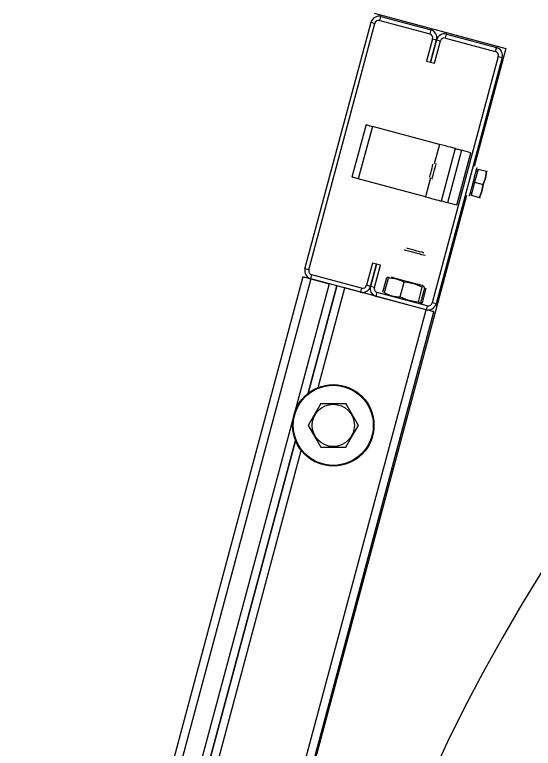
# Model space of a CAD drawing. Extents: x -264222 to -263592, y -1242345 to -1242048.
# Drawn here: x -263852.9957 to -263852.8143, y -1242087.2394 to -1242086.9826 of the extents above; entities that cross this region are included whole.
import ezdxf

# ---------------------------------------------------------------- set-up
doc = ezdxf.new("R2010")
doc.units = 0
doc.layers.add('KFA_2D_SITUACIA_DSP', color=7, linetype='Continuous')

msp = doc.modelspace()

# ---------------------------------------------------------------- linework, layer by layer
at = {"layer": 'KFA_2D_SITUACIA_DSP'}
for p, q in [((-263852.86992, -1242086.9821), (-263852.82386, -1242086.99444)), ((-263852.89417, -1242087.07157), (-263852.87105, -1242086.98531)), ((-263852.89279, -1242087.07193), (-263852.86968, -1242086.98568)), ((-263852.87105, -1242086.98531), (-263852.86968, -1242086.98568)), ((-263852.86793, -1242086.98467), (-263852.86756, -1242086.98329)), ((-263852.86793, -1242086.98467), (-263852.8505, -1242086.98934)), ((-263852.86756, -1242086.98329), (-263852.85013, -1242086.98797)), ((-263852.85013, -1242086.98797), (-263852.8505, -1242086.98934)), ((-263852.84499, -1242086.99082), (-263852.84462, -1242086.98944)), ((-263852.84499, -1242086.99082), (-263852.82756, -1242086.99549)), ((-263852.84462, -1242086.98944), (-263852.82719, -1242086.99411)), ((-263852.84949, -1242086.99109), (-263852.85158, -1242086.99889)), ((-263852.8502, -1242086.99926), (-263852.84811, -1242086.99146)), ((-263852.84811, -1242086.99146), (-263852.8502, -1242086.99926)), ((-263852.84949, -1242086.99109), (-263852.84811, -1242086.99146)), ((-263852.84883, -1242086.99962), (-263852.84674, -1242086.99182)), ((-263852.84811, -1242086.99146), (-263852.84674, -1242086.99182)), ((-263852.82386, -1242086.99444), (-263852.83494, -1242087.0358)), ((-263852.82719, -1242086.99411), (-263852.82756, -1242086.99549)), ((-263852.82655, -1242086.99723), (-263852.84966, -1242087.08349)), ((-263852.82517, -1242086.9976), (-263852.84828, -1242087.08386)), ((-263852.82655, -1242086.99723), (-263852.82517, -1242086.9976)), ((-263852.85158, -1242086.99889), (-263852.8502, -1242086.99926)), ((-263852.8502, -1242086.99926), (-263852.84883, -1242086.99962)), ((-263852.87278, -1242087.02113), (-263852.8777, -1242087.03949)), ((-263852.87058, -1242087.02172), (-263852.8755, -1242087.04008)), ((-263852.87278, -1242087.02113), (-263852.87274, -1242087.02114)), ((-263852.87274, -1242087.02114), (-263852.87262, -1242087.02118)), ((-263852.87262, -1242087.02118), (-263852.87241, -1242087.02123)), ((-263852.87241, -1242087.02123), (-263852.87214, -1242087.02131)), ((-263852.87214, -1242087.02131), (-263852.87181, -1242087.0214)), ((-263852.87181, -1242087.0214), (-263852.87143, -1242087.0215)), ((-263852.87143, -1242087.0215), (-263852.87101, -1242087.02161)), ((-263852.87101, -1242087.02161), (-263852.87058, -1242087.02172)), ((-263852.84709, -1242087.02802), (-263852.87058, -1242087.02172)), ((-263852.84709, -1242087.02802), (-263852.84892, -1242087.03484)), ((-263852.84602, -1242087.02831), (-263852.84709, -1242087.02802)), ((-263852.84498, -1242087.02858), (-263852.84602, -1242087.02831)), ((-263852.84403, -1242087.02884), (-263852.84498, -1242087.02858)), ((-263852.8432, -1242087.02906), (-263852.84403, -1242087.02884)), ((-263852.84251, -1242087.02924), (-263852.8432, -1242087.02906)), ((-263852.842, -1242087.02938), (-263852.84251, -1242087.02924)), ((-263852.84169, -1242087.02946), (-263852.842, -1242087.02938)), ((-263852.84159, -1242087.02949), (-263852.8465, -1242087.04785)), ((-263852.83938, -1242087.03008), (-263852.8443, -1242087.04844)), ((-263852.84159, -1242087.02949), (-263852.84169, -1242087.02946)), ((-263852.84159, -1242087.02949), (-263852.84154, -1242087.0295)), ((-263852.84154, -1242087.0295), (-263852.84142, -1242087.02954)), ((-263852.84142, -1242087.02954), (-263852.84121, -1242087.02959)), ((-263852.84121, -1242087.02959), (-263852.84094, -1242087.02967)), ((-263852.841, -1242087.04932), (-263852.83608, -1242087.03097)), ((-263852.84094, -1242087.02967), (-263852.84061, -1242087.02976)), ((-263852.84061, -1242087.02976), (-263852.84023, -1242087.02986)), ((-263852.84023, -1242087.02986), (-263852.83981, -1242087.02997)), ((-263852.83981, -1242087.02997), (-263852.83938, -1242087.03008)), ((-263852.83608, -1242087.03097), (-263852.83938, -1242087.03008)), ((-263852.84994, -1242087.03719), (-263852.84971, -1242087.03633)), ((-263852.84971, -1242087.03633), (-263852.84951, -1242087.0356)), ((-263852.84951, -1242087.0356), (-263852.84938, -1242087.03511)), ((-263852.84938, -1242087.03511), (-263852.84934, -1242087.03493)), ((-263852.84911, -1242087.03792), (-263852.84886, -1242087.03697)), ((-263852.84886, -1242087.03697), (-263852.84862, -1242087.03607)), ((-263852.84862, -1242087.03607), (-263852.84842, -1242087.03534)), ((-263852.84842, -1242087.03534), (-263852.84829, -1242087.03486)), ((-263852.84829, -1242087.03486), (-263852.84825, -1242087.03469)), ((-263852.83357, -1242087.03666), (-263852.8348, -1242087.04125)), ((-263852.83437, -1242087.03781), (-263852.83414, -1242087.03694)), ((-263852.83414, -1242087.03694), (-263852.83398, -1242087.03635)), ((-263852.83398, -1242087.03635), (-263852.83391, -1242087.03609)), ((-263852.83391, -1242087.03609), (-263852.83391, -1242087.03608)), ((-263852.83357, -1242087.03666), (-263852.83062, -1242087.03745)), ((-263852.87766, -1242087.0395), (-263852.8777, -1242087.03949)), ((-263852.87753, -1242087.03953), (-263852.87766, -1242087.0395)), ((-263852.87733, -1242087.03959), (-263852.87753, -1242087.03953)), ((-263852.87706, -1242087.03966), (-263852.87733, -1242087.03959)), ((-263852.87672, -1242087.03975), (-263852.87706, -1242087.03966)), ((-263852.85055, -1242087.03945), (-263852.8505, -1242087.03928)), ((-263852.8505, -1242087.03928), (-263852.85037, -1242087.03879)), ((-263852.85037, -1242087.03879), (-263852.85017, -1242087.03805)), ((-263852.85017, -1242087.03805), (-263852.84994, -1242087.03719)), ((-263852.84968, -1242087.04003), (-263852.84955, -1242087.03956)), ((-263852.84955, -1242087.03956), (-263852.84936, -1242087.03882)), ((-263852.84936, -1242087.03882), (-263852.84911, -1242087.03792)), ((-263852.835, -1242087.04016), (-263852.83467, -1242087.03891)), ((-263852.83467, -1242087.03891), (-263852.83437, -1242087.03781)), ((-263852.83102, -1242087.03984), (-263852.83062, -1242087.03745)), ((-263852.83062, -1242087.03745), (-263852.831, -1242087.03977)), ((-263852.83062, -1242087.03745), (-263852.8304, -1242087.03751)), ((-263852.8304, -1242087.03751), (-263852.83042, -1242087.0375)), ((-263852.87634, -1242087.03985), (-263852.87672, -1242087.03975)), ((-263852.87593, -1242087.03996), (-263852.87634, -1242087.03985)), ((-263852.8755, -1242087.04008), (-263852.87593, -1242087.03996)), ((-263852.85201, -1242087.04637), (-263852.8755, -1242087.04008)), ((-263852.85023, -1242087.03974), (-263852.85201, -1242087.04637)), ((-263852.84972, -1242087.0402), (-263852.84968, -1242087.04003)), ((-263852.8348, -1242087.04125), (-263852.83603, -1242087.04584)), ((-263852.8357, -1242087.04276), (-263852.83535, -1242087.04147)), ((-263852.83535, -1242087.04147), (-263852.835, -1242087.04016)), ((-263852.8348, -1242087.04125), (-263852.83185, -1242087.04204)), ((-263852.83225, -1242087.04443), (-263852.83185, -1242087.04204)), ((-263852.83185, -1242087.04204), (-263852.83223, -1242087.04436)), ((-263852.831, -1242087.03977), (-263852.83185, -1242087.04204)), ((-263852.83185, -1242087.04204), (-263852.83102, -1242087.03984)), ((-263852.83628, -1242087.04493), (-263852.83602, -1242087.04394)), ((-263852.83602, -1242087.04394), (-263852.8357, -1242087.04276)), ((-263852.83223, -1242087.04436), (-263852.83308, -1242087.04663)), ((-263852.83308, -1242087.04663), (-263852.83225, -1242087.04443)), ((-263852.83765, -1242087.04589), (-263852.95419, -1242087.48085)), ((-263852.85201, -1242087.04637), (-263852.85093, -1242087.04666)), ((-263852.85093, -1242087.04666), (-263852.8499, -1242087.04693)), ((-263852.8499, -1242087.04693), (-263852.84895, -1242087.04719)), ((-263852.84895, -1242087.04719), (-263852.84812, -1242087.04741)), ((-263852.84812, -1242087.04741), (-263852.84743, -1242087.0476)), ((-263852.83661, -1242087.04617), (-263852.83659, -1242087.04608)), ((-263852.83659, -1242087.04608), (-263852.83648, -1242087.04566)), ((-263852.83648, -1242087.04566), (-263852.83628, -1242087.04493)), ((-263852.83603, -1242087.04584), (-263852.83308, -1242087.04663)), ((-263852.83308, -1242087.04663), (-263852.83286, -1242087.04669)), ((-263852.83286, -1242087.04669), (-263852.83288, -1242087.04668)), ((-263852.84743, -1242087.0476), (-263852.84692, -1242087.04773)), ((-263852.84692, -1242087.04773), (-263852.84661, -1242087.04782)), ((-263852.84661, -1242087.04782), (-263852.8465, -1242087.04785)), ((-263852.84646, -1242087.04786), (-263852.8465, -1242087.04785)), ((-263852.84634, -1242087.04789), (-263852.84646, -1242087.04786)), ((-263852.84613, -1242087.04794), (-263852.84634, -1242087.04789)), ((-263852.84586, -1242087.04802), (-263852.84613, -1242087.04794)), ((-263852.84552, -1242087.04811), (-263852.84586, -1242087.04802)), ((-263852.84514, -1242087.04821), (-263852.84552, -1242087.04811)), ((-263852.84473, -1242087.04832), (-263852.84514, -1242087.04821)), ((-263852.8443, -1242087.04844), (-263852.84473, -1242087.04832)), ((-263852.841, -1242087.04932), (-263852.8443, -1242087.04844)), ((-263852.85943, -1242087.06489), (-263852.85938, -1242087.06491)), ((-263852.85938, -1242087.06491), (-263852.85903, -1242087.065)), ((-263852.85903, -1242087.065), (-263852.85839, -1242087.06517)), ((-263852.85853, -1242087.06439), (-263852.85856, -1242087.06439)), ((-263852.85825, -1242087.06447), (-263852.85853, -1242087.06439)), ((-263852.85839, -1242087.06517), (-263852.85752, -1242087.0654)), ((-263852.85768, -1242087.06462), (-263852.85825, -1242087.06447)), ((-263852.85688, -1242087.06484), (-263852.85768, -1242087.06462)), ((-263852.85594, -1242087.06509), (-263852.85688, -1242087.06484)), ((-263852.85496, -1242087.06535), (-263852.85594, -1242087.06509)), ((-263852.85405, -1242087.0656), (-263852.85496, -1242087.06535)), ((-263852.85752, -1242087.0654), (-263852.85649, -1242087.06568)), ((-263852.85649, -1242087.06568), (-263852.8554, -1242087.06597)), ((-263852.8554, -1242087.06597), (-263852.85434, -1242087.06626)), ((-263852.85434, -1242087.06626), (-263852.85341, -1242087.06651)), ((-263852.8533, -1242087.0658), (-263852.85405, -1242087.0656)), ((-263852.85341, -1242087.06651), (-263852.85268, -1242087.0667)), ((-263852.8528, -1242087.06593), (-263852.8533, -1242087.0658)), ((-263852.8526, -1242087.06599), (-263852.8528, -1242087.06593)), ((-263852.85268, -1242087.0667), (-263852.85223, -1242087.06682)), ((-263852.85259, -1242087.06599), (-263852.8526, -1242087.06599)), ((-263852.85223, -1242087.06682), (-263852.85209, -1242087.06686)), ((-263852.87051, -1242087.06954), (-263852.8726, -1242087.07734)), ((-263852.87123, -1242087.07771), (-263852.86914, -1242087.06991)), ((-263852.86914, -1242087.06991), (-263852.87123, -1242087.07771)), ((-263852.86914, -1242087.06991), (-263852.87051, -1242087.06954)), ((-263852.86985, -1242087.07808), (-263852.86776, -1242087.07028)), ((-263852.86776, -1242087.07028), (-263852.86914, -1242087.06991)), ((-263852.89279, -1242087.07193), (-263852.89417, -1242087.07157)), ((-263852.8949, -1242087.07432), (-263852.99571, -1242087.45055)), ((-263852.89215, -1242087.07506), (-263852.99296, -1242087.45128)), ((-263852.8949, -1242087.07432), (-263852.89485, -1242087.07433)), ((-263852.89485, -1242087.07433), (-263852.89469, -1242087.07438)), ((-263852.89469, -1242087.07438), (-263852.89444, -1242087.07444)), ((-263852.89444, -1242087.07444), (-263852.8941, -1242087.07454)), ((-263852.8941, -1242087.07454), (-263852.89368, -1242087.07465)), ((-263852.89368, -1242087.07465), (-263852.8932, -1242087.07477)), ((-263852.8932, -1242087.07477), (-263852.89269, -1242087.07491)), ((-263852.89269, -1242087.07491), (-263852.89215, -1242087.07506)), ((-263852.89215, -1242087.07506), (-263852.89178, -1242087.07368)), ((-263852.89215, -1242087.07506), (-263852.88573, -1242087.07678)), ((-263852.87472, -1242087.07973), (-263852.89215, -1242087.07506)), ((-263852.87435, -1242087.07835), (-263852.89178, -1242087.07368)), ((-263852.86686, -1242087.07975), (-263852.86549, -1242087.07464)), ((-263852.86632, -1242087.0799), (-263852.86495, -1242087.07479)), ((-263852.8649, -1242087.0746), (-263852.86549, -1242087.07464)), ((-263852.86439, -1242087.07481), (-263852.86495, -1242087.07479)), ((-263852.86468, -1242087.07463), (-263852.8649, -1242087.0746)), ((-263852.86216, -1242087.07514), (-263852.86439, -1242087.07481)), ((-263852.86394, -1242087.07445), (-263852.8639, -1242087.07446)), ((-263852.8639, -1242087.07446), (-263852.86359, -1242087.07455)), ((-263852.86359, -1242087.07455), (-263852.86295, -1242087.07472)), ((-263852.86295, -1242087.07472), (-263852.86203, -1242087.07496)), ((-263852.86012, -1242087.07591), (-263852.86216, -1242087.07514)), ((-263852.86203, -1242087.07496), (-263852.86088, -1242087.07527)), ((-263852.86088, -1242087.07527), (-263852.85958, -1242087.07562)), ((-263852.85958, -1242087.07562), (-263852.85821, -1242087.07599)), ((-263852.88573, -1242087.07678), (-263852.98654, -1242087.45301)), ((-263852.89306, -1242087.11514), (-263852.88297, -1242087.07752)), ((-263852.88297, -1242087.07752), (-263852.89306, -1242087.11514)), ((-263852.87123, -1242087.07771), (-263852.8726, -1242087.07734)), ((-263852.86985, -1242087.07808), (-263852.87123, -1242087.07771)), ((-263852.86082, -1242087.08137), (-263852.85946, -1242087.07626)), ((-263852.85946, -1242087.07626), (-263852.86012, -1242087.07591)), ((-263852.85841, -1242087.07634), (-263852.85946, -1242087.07626)), ((-263852.85564, -1242087.0769), (-263852.85841, -1242087.07634)), ((-263852.85821, -1242087.07599), (-263852.85686, -1242087.07635)), ((-263852.85686, -1242087.07635), (-263852.8556, -1242087.07669)), ((-263852.85311, -1242087.07796), (-263852.85564, -1242087.0769)), ((-263852.8556, -1242087.07669), (-263852.85453, -1242087.07697)), ((-263852.85453, -1242087.07697), (-263852.8537, -1242087.0772)), ((-263852.85448, -1242087.08307), (-263852.85311, -1242087.07796)), ((-263852.8537, -1242087.0772), (-263852.85317, -1242087.07734)), ((-263852.85363, -1242087.0833), (-263852.85226, -1242087.07819)), ((-263852.85317, -1242087.07734), (-263852.85297, -1242087.07739)), ((-263852.85293, -1242087.07781), (-263852.85311, -1242087.07796)), ((-263852.85297, -1242087.07739), (-263852.85297, -1242087.07739)), ((-263852.85251, -1242087.07774), (-263852.85293, -1242087.07781)), ((-263852.85226, -1242087.07819), (-263852.85251, -1242087.07774)), ((-263852.88957, -1242087.11312), (-263852.88022, -1242087.07825)), ((-263852.85178, -1242087.08588), (-263852.88022, -1242087.07825)), ((-263852.87435, -1242087.07835), (-263852.87472, -1242087.07973)), ((-263852.86921, -1242087.0812), (-263852.86884, -1242087.07983)), ((-263852.85141, -1242087.0845), (-263852.86884, -1242087.07983)), ((-263852.86623, -1242087.08012), (-263852.86632, -1242087.0799)), ((-263852.86632, -1242087.0799), (-263852.86582, -1242087.08016)), ((-263852.86606, -1242087.08027), (-263852.86623, -1242087.08012)), ((-263852.86582, -1242087.08016), (-263852.86379, -1242087.08097)), ((-263852.85308, -1242087.08344), (-263852.85172, -1242087.07834)), ((-263852.85178, -1242087.08588), (-263852.86921, -1242087.0812)), ((-263852.86379, -1242087.08097), (-263852.86157, -1242087.08134)), ((-263852.86157, -1242087.08134), (-263852.86082, -1242087.08137)), ((-263852.86082, -1242087.08137), (-263852.8583, -1242087.08243)), ((-263852.8583, -1242087.08243), (-263852.85553, -1242087.08299)), ((-263852.85553, -1242087.08299), (-263852.85448, -1242087.08307)), ((-263852.85448, -1242087.08307), (-263852.85422, -1242087.08352)), ((-263852.85381, -1242087.08345), (-263852.85363, -1242087.0833)), ((-263852.95259, -1242087.4621), (-263852.85178, -1242087.08588)), ((-263852.85422, -1242087.08352), (-263852.85381, -1242087.08345)), ((-263852.85386, -1242087.08346), (-263852.85368, -1242087.08349)), ((-263852.85368, -1242087.08349), (-263852.85308, -1242087.08344)), ((-263852.85141, -1242087.0845), (-263852.85178, -1242087.08588)), ((-263852.85124, -1242087.08602), (-263852.85178, -1242087.08588)), ((-263852.84828, -1242087.08386), (-263852.84966, -1242087.08349)), ((-263852.94983, -1242087.46284), (-263852.84902, -1242087.08661)), ((-263852.85072, -1242087.08616), (-263852.85124, -1242087.08602)), ((-263852.85025, -1242087.08629), (-263852.85072, -1242087.08616)), ((-263852.84983, -1242087.0864), (-263852.85025, -1242087.08629)), ((-263852.84949, -1242087.08649), (-263852.84983, -1242087.0864)), ((-263852.84923, -1242087.08656), (-263852.84949, -1242087.08649)), ((-263852.84908, -1242087.0866), (-263852.84923, -1242087.08656)), ((-263852.84902, -1242087.08661), (-263852.84908, -1242087.0866)), ((-263852.88864, -1242087.11875), (-263852.89081, -1242087.12249)), ((-263852.88864, -1242087.11875), (-263852.88486, -1242087.11875)), ((-263852.88486, -1242087.11875), (-263852.88097, -1242087.11875)), ((-263852.88097, -1242087.11875), (-263852.87987, -1242087.11875)), ((-263852.87764, -1242087.1226), (-263852.87987, -1242087.11875)), ((-263852.89081, -1242087.12249), (-263852.89303, -1242087.12635)), ((-263852.87548, -1242087.12635), (-263852.87764, -1242087.1226)), ((-263852.89303, -1242087.12635), (-263852.89087, -1242087.13009)), ((-263852.87771, -1242087.1302), (-263852.87548, -1242087.12635)), ((-263852.96928, -1242087.3996), (-263852.89748, -1242087.13166)), ((-263852.89748, -1242087.13166), (-263852.96928, -1242087.3996)), ((-263852.89087, -1242087.13009), (-263852.88864, -1242087.13395)), ((-263852.87987, -1242087.13395), (-263852.87771, -1242087.1302)), ((-263852.88864, -1242087.13395), (-263852.88486, -1242087.13395)), ((-263852.88486, -1242087.13395), (-263852.88097, -1242087.13395)), ((-263852.88097, -1242087.13395), (-263852.87987, -1242087.13395)), ((-263852.96579, -1242087.39759), (-263852.89547, -1242087.13515))]:
    msp.add_line(p, q, dxfattribs=at)
for radius in [0.01425, 0.01401, 0.00739]:
    msp.add_circle((-263852.88426, -1242087.12635), radius, dxfattribs=at)
for centre, radius, start, end in [((-263852.30474, -1242087.49643), 0.5985, 55.15038, 304.84962), ((-263852.8683, -1242086.98605), 0.00285, 75, 165), ((-263852.8683, -1242086.98605), 0.00143, 75, 165), ((-263852.85087, -1242086.99072), 0.00285, 345, 75), ((-263852.85087, -1242086.99072), 0.00143, 345, 75), ((-263852.84536, -1242086.99219), 0.00285, 75, 165), ((-263852.84536, -1242086.99219), 0.00143, 75, 165), ((-263852.82792, -1242086.99687), 0.00143, 345, 75), ((-263852.82792, -1242086.99687), 0.00285, 345, 75), ((-263852.83383, -1242087.03763), 0.000475, 75, 165), ((-263852.83577, -1242087.04486), 0.000475, 165, 255), ((-263852.89141, -1242087.0723), 0.00285, 165, 255), ((-263852.89141, -1242087.0723), 0.00143, 165, 255), ((-263852.87398, -1242087.07698), 0.00285, 255, 345), ((-263852.87398, -1242087.07698), 0.00143, 255, 345), ((-263852.86847, -1242087.07845), 0.00285, 165, 255), ((-263852.86847, -1242087.07845), 0.00143, 165, 255), ((-263852.85104, -1242087.08312), 0.00285, 255, 345), ((-263852.85104, -1242087.08312), 0.00143, 255, 345)]:
    msp.add_arc(centre, radius, start, end, dxfattribs=at)

doc.saveas('drawing.dxf')
